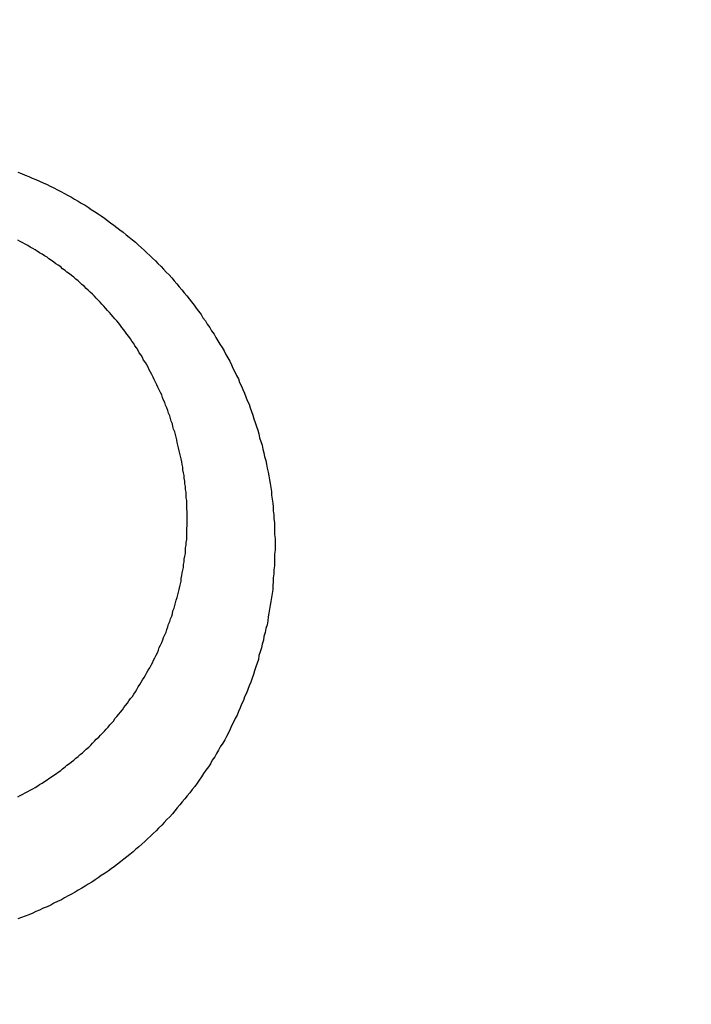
# Model space of a CAD drawing. Header units: millimetres. Extents: x -604189 to 881711, y -381903 to -7297.
# Tile 724 of 1056: x -572256 to -572245, y -161865 to -161849. Entities that reach past the tile are written whole.
import ezdxf

# ---------------------------------------------------------------- set-up
doc = ezdxf.new("R2010")
doc.units = ezdxf.units.MM
doc.header["$LTSCALE"] = 100
doc.linetypes.add('0.5_0.5', pattern=[1, 0.5, -0.5])
doc.linetypes.add('ACAD_ISO04W100', pattern=[30.5, 24, -3, 0.5, -3])
doc.layers.get('Defpoints').update_dxf_attribs({"color": 30})
doc.layers.add('OPIS', color=7, linetype='Continuous')
doc.layers.add('strop osie', color=80, linetype='ACAD_ISO04W100', lineweight=5)
doc.styles.get("Standard").update_dxf_attribs({"font": 'romans.shx', "width": 0.5})
doc.dimstyles.new('1 50', dxfattribs={"dimtxt": 150, "dimasz": 80, "dimexe": 1, "dimexo": 1, "dimgap": 20, "dimtad": 1, "dimdec": 0, "dimlfac": 0.1, "dimtxsty": 'Standard', "dimblk": 'ARCHTICK', "dimcen": 200, "dimclrd": 2, "dimadec": 1, "dimazin": 0, "dimtfac": 1, "dimtdec": 0, "dimtmove": 0, "dimatfit": 3, "dimldrblk": 'ARCHTICK', "dimfxl": 120, "dimfxlon": 1, "dimtfill": 1, "dimarcsym": 0})

# ---------------------------------------------------------------- blocks, each defined once
blk = doc.blocks.new('_ArchTick')
at = {"layer": 'strop osie', "color": 0, "const_width": 0.15}
blk.add_lwpolyline([(-0.5, -0.5), (0.5, 0.5)], dxfattribs=at)
blk = doc.blocks.new('*D3294')
at = {"layer": 'Defpoints', "color": 0, "linetype": 'ByBlock', "lineweight": 5, "transparency": 16777216}
for p in [(-595783.126, -159420.303), (-593748.924, -159420.303), (-552118.935, -179940.303)]:
    blk.add_point(p, dxfattribs=at)
at = {"layer": 'OPIS', "color": 0, "linetype": 'Continuous', "lineweight": -2, "transparency": 16777216}
for p, q in [((-595723.126, -159420.303), (-595784.126, -159420.303)), ((-595723.126, -179940.303), (-595784.126, -179940.303))]:
    blk.add_line(p, q, dxfattribs=at)
at = {"layer": 'OPIS', "color": 2, "lineweight": -2, "transparency": 16777216}
blk.add_line((-595783.126, -179940.303), (-595783.126, -159420.303), dxfattribs=at)
at = {"layer": 'OPIS', "color": 2, "linetype": 'ByBlock', "lineweight": -2, "transparency": 16777216, "xscale": 80, "yscale": 80, "zscale": 80}
for p, rotation in [((-595783.126, -159420.303), 90), ((-595783.126, -179940.303), 270)]:
    blk.add_blockref('_ArchTick', p, dxfattribs=dict(at, rotation=rotation))
at = {"layer": 'OPIS', "color": 0, "linetype": 'ByBlock', "lineweight": 13, "transparency": 16777216, "insert": (-595878.126, -169680.303), "char_height": 150, "attachment_point": 5, "rotation": 90, "bg_fill": 3, "box_fill_scale": 1.1, "bg_fill_color": 256, "bg_fill_true_color": 13158600, "bg_fill_transparency": 0}
blk.add_mtext('2052', dxfattribs=at)

msp = doc.modelspace()

# ---------------------------------------------------------------- hatches: boundary and pattern name
at = {"layer": 'OPIS', "linetype": 'ByBlock', "lineweight": 9}
h = msp.add_hatch(dxfattribs=at)
h.set_pattern_fill('ANSI37', color=0, scale=120, angle=45)
h.set_pattern_definition([(90, (-306927.96, 32475.8), (-381, 0), []), (180, (-306927.96, 32475.8), (-6e-14, -381), [])])
h.paths.add_polyline_path([(-564958.914, -172987.785), (-564958.914, -172265.291), (-565588.914, -172265.291), (-565588.914, -172265.291), (-565628.914, -172265.291), (-565628.914, -172420.3), (-565928.914, -172420.3), (-565928.914, -172265.293), (-565968.914, -172265.293), (-566598.914, -172265.293), (-566598.914, -172987.791, -0.414214), (-566255.978, -173330.728, -0.414052), (-566598.725, -173673.665), (-564960.201, -173673.656, -0.413115), (-565301.851, -173330.722, -0.414214)])
h.paths.add_polyline_path([(-563317.853, -172270.285), (-563958.914, -172270.285), (-563958.914, -172270.285), (-563998.914, -172270.285), (-563998.914, -172420.3), (-564288.914, -172420.3), (-564288.914, -172265.291), (-564328.914, -172265.291), (-564958.914, -172265.291), (-564958.914, -172987.785, -0.414214), (-564615.978, -173330.722, -0.414052), (-564958.725, -173673.658), (-563319.869, -173673.659, -0.412493), (-563660.789, -173330.728, -0.414214), (-563317.853, -172987.791)])
h.paths.add_polyline_path([(-562443.921, -172420.3), (-562658.914, -172420.3), (-562658.914, -172270.285), (-562698.914, -172270.285), (-563317.853, -172270.285), (-563317.853, -172987.791, -0.414214), (-562974.916, -173330.728, -0.414052), (-563317.663, -173673.665), (-562443.921, -173685.504)])
h.paths.add_polyline_path([(-562030.397, -172946.835, -0.330214), (-561835.821, -172684.34, -0.155268), (-561986.974, -172216.948, -0.443866), (-562283.974, -172485.594), (-562283.974, -172198.948), (-562289.824, -172198.948), (-562289.824, -172161.148), (-562318.924, -172161.148), (-562318.924, -172420.3), (-562443.921, -172420.3), (-562443.921, -173690.906), (-562060.928, -173690.694), (-562060.928, -173828.803), (-561442.163, -173828.803), (-561440.598, -173828.041), (-561440.598, -173828.803), (-560917.614, -173828.803), (-560910.306, -172420.3), (-561118.924, -172420.3), (-561118.924, -172161.148), (-561141.424, -172161.148), (-561141.424, -172207.948), (-561147.274, -172207.948), (-561147.274, -173026.498, -0.106281), (-561482.373, -172966.064, -0.965528)])
h.paths.add_polyline_path([(-569358.914, -172147.298), (-569368.914, -172147.298), (-569368.914, -172152.298), (-569358.914, -172420.3)], flags=16)
h.paths.add_polyline_path([(-569434.414, -172167.566), (-569436.684, -172167.037, -0.348623), (-569444.414, -172157.298, -0.414214), (-569434.414, -172147.298), (-569432.914, -172147.298), (-569432.914, -172137.298), (-569412.914, -172137.298), (-569412.914, -172095.298), (-569358.914, -172095.298), (-569358.914, -172147.298), (-569368.914, -172152.298)], flags=16)
h.paths.add_polyline_path([(-569444.414, -172157.298, -1), (-569424.414, -172157.298, -0.414214), (-569434.414, -172167.298), (-569434.414, -172167.566), (-569432.144, -172167.037, -0.482996)], flags=16)
h.paths.add_polyline_path([(-570317.764, -172888.159, -1), (-569769.066, -172888.159, -1)], flags=16)
h.paths.add_polyline_path([(-566598.914, -172265.293), (-567228.914, -172265.293), (-567228.914, -172265.293), (-567268.914, -172265.293), (-567268.914, -172420.3), (-567568.914, -172420.3), (-567568.914, -172265.291), (-567608.914, -172265.291), (-568238.914, -172265.291), (-568238.914, -172987.788, -0.414214), (-567895.978, -173330.725, -1), (-568581.851, -173330.725, -0.414214), (-568238.914, -172987.788), (-568238.914, -172265.291), (-568868.914, -172265.291), (-568868.914, -172265.291), (-568908.914, -172265.291), (-568908.914, -172420.3), (-569233.914, -172420.3), (-569233.913, -173827.215), (-569188.929, -173827.19), (-569188.929, -173694.629), (-566598.725, -173673.665, -0.414375), (-566941.851, -173330.728, -0.414214), (-566598.914, -172987.791)])
h.paths.add_polyline_path([(-572120.786, -158265.615), (-571320.791, -158262.947), (-571633.005, -158577.251, -0.297068), (-571469.456, -158828.231, -0.419695), (-571748.929, -159102.533), (-571748.929, -159611.059), (-571275.713, -159611.059), (-571214.429, -159611.059), (-571192.429, -159611.059), (-571148.429, -159611.059), (-571148.429, -159601.059), (-571085.429, -159601.059), (-570335.942, -159605.109), (-570335.942, -159420.303), (-569233.921, -159420.303), (-569233.921, -158097.444), (-574223.921, -158097.444), (-574223.921, -159420.303), (-573158.929, -159420.303), (-573158.929, -159611.059), (-573086.929, -159611.059), (-572477.429, -159612.072), (-572477.429, -159611.059), (-572455.429, -159611.059), (-572411.429, -159611.059), (-572411.429, -159601.059), (-572348.429, -159601.059), (-571748.929, -159603.45), (-571748.929, -159102.533, -0.408754), (-572018.154, -158828.231, -0.334215), (-571819.787, -158564.613)])
h.paths.add_polyline_path([(-571515.036, -159592.366), (-571515.339, -159252.667), (-571963.115, -159253.066), (-571962.812, -159592.766)], flags=24)
h.paths.add_polyline_path([(-571705.061, -158166.881), (-571705.061, -157654.119), (-571945.061, -157654.119), (-571945.061, -158166.881)], flags=9)
h.paths.add_polyline_path([(-563090.358, -172828.22), (-563090.667, -172481.849), (-563538.443, -172482.249), (-563538.134, -172828.62)], flags=9)
h.paths.add_polyline_path([(-561529.777, -172649.99), (-561530.086, -172303.619), (-561977.862, -172304.018), (-561977.553, -172650.389)], flags=25)
h.paths.add_polyline_path([(-561455.962, -173757.531), (-561455.962, -174270.293), (-561215.962, -174270.293), (-561215.962, -173757.531)], flags=9)
h.paths.add_polyline_path([(-569817.151, -172584.642), (-569817.454, -172244.943), (-570265.23, -172245.342), (-570264.927, -172585.042)], flags=24)
h.paths.add_polyline_path([(-570193.415, -172731.493), (-570193.415, -173044.826), (-569893.415, -173044.826), (-569893.415, -172731.493)], flags=8)
h.paths.add_polyline_path([(-570746.563, -173757.531), (-570746.563, -174270.293), (-570506.563, -174270.293), (-570506.563, -173757.531)], flags=9)
h.paths.add_polyline_path([(-570778.783, -172791.689), (-570246.64, -172791.689), (-570246.64, -172566.689), (-570778.783, -172566.689)], flags=24)
h.paths.add_polyline_path([(-572214.965, -173241.751), (-569885.679, -173241.751), (-569885.679, -172973.894), (-572214.965, -172973.894)], flags=24)
edge = h.paths.add_edge_path()
edge.add_line((-569358.914, -172220.297), (-569358.914, -171970.3))
edge.add_line((-569358.914, -171970.3), (-572181.901, -171970.3))
edge.add_line((-572181.901, -171970.3), (-572181.901, -172095.298))
edge.add_line((-572181.901, -172095.298), (-572109.901, -172095.298))
edge.add_line((-572109.901, -172095.298), (-572048.617, -172095.298))
edge.add_line((-572048.617, -172095.298), (-571561.686, -172095.298))
edge.add_line((-571561.686, -172095.298), (-571500.401, -172095.298))
edge.add_line((-571500.401, -172095.298), (-571478.401, -172095.298))
edge.add_line((-571478.401, -172095.298), (-571456.401, -172095.298))
edge.add_line((-571456.401, -172095.298), (-571395.117, -172095.298))
edge.add_line((-571395.117, -172095.298), (-570908.199, -172095.298))
edge.add_line((-570908.199, -172095.298), (-570846.914, -172095.298))
edge.add_line((-570846.914, -172095.298), (-570774.914, -172095.298))
edge.add_line((-570774.914, -172095.298), (-570728.914, -172095.298))
edge.add_line((-570728.914, -172095.298), (-570728.914, -172085.298))
edge.add_line((-570728.914, -172085.298), (-570665.914, -172085.298))
edge.add_line((-570665.914, -172085.298), (-569465.914, -172095.298))
edge.add_line((-569465.914, -172095.298), (-570268.581, -172095.298))
edge.add_line((-570268.581, -172095.298), (-570268.581, -172119.798))
edge.add_line((-570268.581, -172119.798), (-570197.581, -172119.798))
edge.add_line((-570197.581, -172119.798), (-569593.199, -172119.798))
edge.add_line((-569593.199, -172119.798), (-569516.914, -172119.798))
edge.add_line((-569516.914, -172119.798), (-569516.914, -172139.798))
edge.add_line((-569516.914, -172139.798), (-569593.199, -172139.798))
edge.add_line((-569593.199, -172139.798), (-570228.914, -172139.798))
edge.add_line((-570228.914, -172139.798), (-570268.581, -172139.798))
edge.add_line((-570268.581, -172139.798), (-570268.581, -172147.298))
edge.add_line((-570268.581, -172147.298), (-570288.581, -172147.298))
edge.add_line((-570288.581, -172147.298), (-570367.581, -172147.298))
edge.add_arc((-570667.414, -172157.298), 300, -95.73917, 1.91021, ccw=False)
edge.add_line((-570697.414, -172455.794), (-570697.414, -172167.566))
edge.add_line((-570697.414, -172167.566), (-570772.914, -172149.967))
edge.add_line((-570772.914, -172149.967), (-570772.914, -172147.298))
edge.add_line((-570772.914, -172147.298), (-570846.914, -172147.298))
edge.add_line((-570846.914, -172147.298), (-570908.199, -172147.298))
edge.add_line((-570908.199, -172147.298), (-571395.117, -172147.298))
edge.add_line((-571395.117, -172147.298), (-571456.401, -172147.298))
edge.add_line((-571456.401, -172147.298), (-571478.401, -172147.298))
edge.add_line((-571478.401, -172147.298), (-571500.401, -172147.298))
edge.add_line((-571500.401, -172147.298), (-571561.686, -172147.298))
edge.add_line((-571561.686, -172147.298), (-572048.617, -172147.298))
edge.add_line((-572048.617, -172147.298), (-572109.901, -172147.298))
edge.add_line((-572109.901, -172147.298), (-572181.901, -172147.298))
edge.add_line((-572181.901, -172147.298), (-572181.901, -172420.3))
edge.add_line((-572181.901, -172420.3), (-572288.93, -172420.3))
edge.add_line((-572288.93, -172420.3), (-572288.929, -173828.901))
edge.add_line((-572288.929, -173828.901), (-569233.913, -173827.215))
edge.add_line((-569233.913, -173827.215), (-569233.914, -172220.297))
edge.add_line((-569233.914, -172220.297), (-569358.914, -172220.297))
at = {"layer": 'OPIS', "linetype": 'ByBlock', "lineweight": 15}
h = msp.add_hatch(dxfattribs=at)
h.set_pattern_fill('ANSI37', color=0, scale=80, angle=45)
h.set_pattern_definition([(90, (-306927.96, 32475.8), (-254, 0), []), (180, (-306927.96, 32475.8), (-3e-14, -254), [])])
h.paths.add_polyline_path([(-559745.616, -168470.303), (-559845.616, -168470.303), (-559845.616, -168410.303), (-559745.616, -168410.303), (-559745.616, -168350.303), (-560845.616, -168350.303), (-560845.616, -168410.303), (-560745.616, -168410.303), (-560745.616, -168470.303, 0.267949), (-560295.616, -169249.726), (-560295.616, -169481.184, -0.414214), (-559952.679, -169824.121, -1), (-560638.553, -169824.121, -0.414214), (-560295.616, -169481.184), (-560295.616, -169249.726, -0.267949), (-560745.616, -168470.303), (-560845.616, -168470.303), (-560845.616, -168350.303), (-561118.924, -168350.303), (-561118.924, -172095.291), (-559553.922, -172095.29), (-559553.924, -168350.303), (-559745.616, -168350.303)])
h.paths.add_polyline_path([(-560989.238, -171970.288), (-560989.238, -171369.43), (-560514.238, -171369.43, -0.414232), (-560506.238, -171377.43), (-560506.238, -171961.436, -0.403374), (-560513.94, -171969.43), (-560989.238, -171969.43), (-560998.924, -171970.288)], flags=16)
h.paths.add_polyline_path([(-560569.238, -171447.43), (-560569.238, -171891.43, -0.414209), (-560619.237, -171941.43), (-560824.236, -171941.432, -0.414225), (-560874.238, -171891.432), (-560874.238, -171447.432, -0.414209), (-560824.238, -171397.432), (-560619.238, -171397.43, -0.414216)], flags=0)
h.paths.add_polyline_path([(-560754.738, -171692.272), (-560768.264, -171689.534), (-560778.52, -171674.091), (-560777.58, -171669.433), (-560791.338, -171669.433), (-560788.513, -171683.421), (-560780.618, -171695.311), (-560768.728, -171703.206), (-560754.738, -171706.031)], flags=0)
h.paths.add_polyline_path([(-560926.538, -171669.432), (-560944.038, -171669.432), (-560944.038, -171669.432), (-560938.912, -171681.806), (-560926.538, -171686.932)], flags=0)
h.paths.add_polyline_path([(-559553.926, -164304.92), (-559553.926, -164080.303), (-560998.924, -164080.303), (-560998.924, -164130.303), (-561051.758, -164130.303), (-561051.758, -164230.303), (-561112.409, -164230.303), (-561118.259, -165128.236), (-561111.758, -165130.303), (-561051.758, -165130.303), (-561051.758, -165230.303), (-560998.924, -165230.303), (-560998.924, -165930.303), (-560968.924, -165930.303), (-559691.758, -165930.303), (-559691.758, -166884.924, -0.259771), (-560368.468, -166480.303), (-560576.781, -166480.303, -0.694758), (-561118.924, -166682.141), (-561118.924, -167150.303), (-559553.924, -167150.303), (-559553.925, -165742.585, -0.501722), (-560517.887, -165023.753, -0.501722)])
h.paths.add_polyline_path([(-561051.758, -166930.303), (-561051.758, -167030.303), (-561111.758, -167030.303), (-561111.758, -166930.303)], flags=16)
h.paths.add_polyline_path([(-559553.926, -164304.92, 0.501722), (-560517.887, -165023.753, 0.501722), (-559553.925, -165742.585)], flags=17)
h.paths.add_polyline_path([(-559017.887, -165023.753, 0.331805), (-559553.926, -164304.92), (-559553.925, -165742.585, 0.331804)], flags=17)
h.paths.add_polyline_path([(-558393.92, -165930.303), (-559553.925, -165930.303), (-559553.924, -167030.303), (-558393.92, -167030.303)])
edge = h.paths.add_edge_path(flags=16)
edge.add_ellipse((-558869.257, -166529.058), major_axis=(0, 174.945), ratio=0.835608, start_angle=0, end_angle=180, ccw=False)
edge.add_line((-558869.023, -166354.089), (-558868.837, -166354.113))
edge.add_line((-558868.837, -166354.113), (-558551.758, -166354.113))
edge.add_ellipse((-558534.042, -166361.126), major_axis=(0, 22.068), ratio=0.905257, start_angle=0, end_angle=83.7318, ccw=False)
edge.add_line((-558534.042, -166339.058), (-558415.442, -166339.058))
edge.add_line((-558415.442, -166339.058), (-558415.442, -166719.058))
edge.add_line((-558415.442, -166719.058), (-558534.042, -166719.058))
edge.add_ellipse((-558534.042, -166696.99), major_axis=(0, 22.068), ratio=0.905257, start_angle=108.5291, end_angle=180, ccw=False)
edge.add_line((-558552.984, -166704.003), (-558869.257, -166704.003))
edge = h.paths.add_edge_path(flags=16)
edge.add_ellipse((-558655.149, -165473.071), major_axis=(119.577, 0), ratio=0.9754616, start_angle=134.53493, end_angle=225.46507, ccw=False)
edge.add_ellipse((-558571.362, -165553.094), major_axis=(-236.828, 0), ratio=0.9754616, start_angle=293.07706, end_angle=315.06459, ccw=False)
edge.add_ellipse((-558581.121, -165519.064), major_axis=(-200.962, 0), ratio=0.9754616, start_angle=268.86913, end_angle=294.41602, ccw=False)
edge.add_line((-558577.155, -165323.071), (-558434.725, -165323.071))
edge.add_line((-558434.725, -165323.071), (-558434.725, -165623.07))
edge.add_line((-558434.725, -165623.07), (-558577.155, -165623.07))
edge.add_ellipse((-558581.121, -165427.077), major_axis=(200.962, 0), ratio=0.9754616, start_angle=245.58398, end_angle=271.13087, ccw=False)
edge.add_ellipse((-558571.362, -165393.047), major_axis=(-236.828, 0), ratio=0.9754616, start_angle=404.93541, end_angle=426.92294, ccw=False)
h.paths.add_polyline_path([(-559691.758, -166075.303), (-560476.988, -166075.303, 0.131652), (-560368.468, -166480.303), (-559691.758, -166480.303)], flags=17)
h.paths.add_polyline_path([(-560476.988, -166075.303), (-559691.758, -166075.303), (-559691.758, -165930.303), (-560991.758, -165930.303), (-561051.758, -165930.303), (-561051.758, -166030.303), (-561118.924, -166030.303), (-561118.924, -166278.466, -0.694758), (-560576.781, -166480.303), (-560368.468, -166480.303, -0.131652)], flags=17)
h.paths.add_polyline_path([(-571773.92, -161590.543), (-574108.188, -161590.543), (-574098.917, -166615.286), (-571773.92, -166615.284)])
h.paths.add_polyline_path([(-559933.216, -164919.201), (-558639.203, -164919.201), (-558639.203, -164793.34), (-559933.216, -164793.34)], flags=25)
h.paths.add_polyline_path([(-560038.72, -166687.588), (-559732.99, -166687.588), (-559732.99, -166284.59), (-560038.72, -166284.59)], flags=25)
h.paths.add_polyline_path([(-559928.871, -165007.1), (-559413.75, -165007.1), (-559413.75, -164907.76), (-559928.871, -164907.76)], flags=9)
h.paths.add_polyline_path([(-559933.216, -164919.201), (-558639.203, -164919.201), (-558639.203, -164793.34), (-559933.216, -164793.34)], flags=25)
h.paths.add_polyline_path([(-560330.859, -165014.578), (-559994.182, -165014.578), (-559994.182, -164899.195), (-560330.859, -164899.195)], flags=24)
h.paths.add_polyline_path([(-560290.204, -164902.837), (-560108.354, -164902.837), (-560108.354, -164804.807), (-560290.204, -164804.807)], flags=24)
h.paths.add_polyline_path([(-560498.866, -166997.342), (-559983.744, -166997.342), (-559983.744, -166898.002), (-560498.866, -166898.002)], flags=24)
h.paths.add_polyline_path([(-560498.79, -166887.342), (-559655.724, -166887.342), (-559655.724, -166788.002), (-560498.79, -166788.002)], flags=24)
h.paths.add_polyline_path([(-560900.853, -167004.82), (-560564.177, -167004.82), (-560564.177, -166889.437), (-560900.853, -166889.437)], flags=24)
h.paths.add_polyline_path([(-560860.199, -166893.079), (-560678.349, -166893.079), (-560678.349, -166795.049), (-560860.199, -166795.049)], flags=24)
h.paths.add_polyline_path([(-560525.168, -170610.564), (-560010.047, -170610.564), (-560010.047, -170511.224), (-560525.168, -170511.224)], flags=24)
h.paths.add_polyline_path([(-560529.513, -170522.665), (-559444.307, -170522.665), (-559444.307, -170396.804), (-560529.513, -170396.804)], flags=9)
h.paths.add_polyline_path([(-560927.156, -170618.042), (-560590.479, -170618.042), (-560590.479, -170502.659), (-560927.156, -170502.659)], flags=24)
h.paths.add_polyline_path([(-560886.501, -170506.301), (-560704.651, -170506.301), (-560704.651, -170408.271), (-560886.501, -170408.271)], flags=24)
h.paths.add_polyline_path([(-560065.3, -168940.358), (-560065.3, -168600.658), (-560513.076, -168600.658), (-560513.076, -168940.358)], flags=24)
h.paths.add_polyline_path([(-559111.526, -164087.386), (-558760.99, -164087.386), (-558760.815, -164093.192), (-558760.644, -164098.997), (-558760.476, -164104.803), (-558760.311, -164110.608), (-558760.15, -164116.414), (-558759.991, -164122.22), (-558759.835, -164128.025), (-558759.683, -164133.831), (-558759.534, -164139.637), (-558759.387, -164145.443), (-558759.244, -164151.25), (-558759.104, -164157.056), (-558758.967, -164162.862), (-558758.833, -164168.669), (-558758.702, -164174.475), (-558758.575, -164180.282), (-558758.45, -164186.088), (-558758.328, -164191.895), (-558758.21, -164197.701), (-558758.094, -164203.508), (-558757.982, -164209.315), (-558757.872, -164215.122), (-558757.766, -164220.929), (-558757.663, -164226.736), (-558757.563, -164232.543), (-558757.465, -164238.35), (-558757.371, -164244.157), (-558757.28, -164249.965), (-558757.192, -164255.772), (-558757.107, -164261.579), (-558757.025, -164267.387), (-558756.946, -164273.194), (-558756.87, -164279.001), (-558756.797, -164284.809), (-558756.728, -164290.616), (-558756.661, -164296.424), (-558756.598, -164302.232), (-558756.538, -164308.039), (-558756.482, -164313.847), (-558756.428, -164319.654), (-558756.378, -164325.462), (-558756.332, -164331.27), (-558756.288, -164337.078), (-558756.248, -164342.885), (-558756.212, -164348.693), (-558756.178, -164354.501), (-558756.147, -164360.309), (-558756.118, -164366.117), (-558756.091, -164371.925), (-558756.066, -164377.733), (-558756.042, -164383.541), (-558756.02, -164389.348), (-558756.004, -164395.156), (-558755.999, -164400.964), (-558756.007, -164406.772), (-558756.031, -164412.58), (-558756.073, -164418.388), (-558756.132, -164424.195), (-558756.21, -164430.003), (-558756.308, -164435.81), (-558756.425, -164441.617), (-558756.562, -164447.423), (-558756.72, -164453.229), (-558756.898, -164459.034), (-558757.098, -164464.838), (-558757.32, -164470.642), (-558757.565, -164476.445), (-558757.837, -164482.247), (-558758.138, -164488.047), (-558758.47, -164493.845), (-558758.837, -164499.642), (-558759.241, -164505.435), (-558759.684, -164511.226), (-558760.175, -164517.014), (-558760.725, -164522.795), (-558761.35, -164528.569), (-558762.06, -164534.333), (-558762.874, -164540.084), (-558763.809, -164545.816), (-558764.883, -164551.524), (-558766.116, -164557.201), (-558767.538, -164562.832), (-558769.177, -164568.402), (-558771.062, -164573.894), (-558773.233, -164579.28), (-558775.735, -164584.521), (-558778.61, -164589.566), (-558781.897, -164594.354), (-558785.628, -164598.798), (-558789.808, -164602.827), (-558794.374, -164606.413), (-558799.255, -164609.556), (-558804.382, -164612.284), (-558809.694, -164614.629), (-558815.143, -164616.63), (-558820.694, -164618.326), (-558826.325, -164619.753), (-558832.011, -164620.95), (-558837.732, -164621.95), (-558843.479, -164622.786), (-558849.244, -164623.49), (-558855.021, -164624.092), (-558860.805, -164624.612), (-558866.595, -164625.056), (-558872.391, -164625.431), (-558878.19, -164625.744), (-558883.993, -164625.999), (-558889.798, -164626.204), (-558895.604, -164626.363), (-558901.411, -164626.484), (-558907.218, -164626.57), (-558913.026, -164626.629), (-558918.834, -164626.664), (-558924.642, -164626.683), (-558930.45, -164626.69), (-558936.258, -164626.691), (-558941.521, -164626.69), (-558946.785, -164626.685), (-558952.048, -164626.672), (-558957.312, -164626.645), (-558962.575, -164626.602), (-558967.838, -164626.537), (-558973.1, -164626.447), (-558978.362, -164626.327), (-558983.623, -164626.174), (-558988.883, -164625.983), (-558994.142, -164625.75), (-558999.398, -164625.47), (-559004.651, -164625.141), (-559009.9, -164624.756), (-559015.145, -164624.311), (-559020.383, -164623.802), (-559025.614, -164623.22), (-559030.834, -164622.543), (-559036.037, -164621.747), (-559041.216, -164620.812), (-559046.364, -164619.713), (-559051.466, -164618.424), (-559056.508, -164616.915), (-559061.47, -164615.16), (-559066.326, -164613.131), (-559071.043, -164610.799), (-559075.583, -164608.137), (-559079.894, -164605.121), (-559083.925, -164601.738), (-559087.622, -164597.995), (-559090.945, -164593.918), (-559093.905, -164589.566), (-559096.527, -164585.003), (-559098.839, -164580.275), (-559100.873, -164575.422), (-559102.662, -164570.472), (-559104.238, -164565.45), (-559105.625, -164560.373), (-559106.843, -164555.253), (-559107.915, -164550.1), (-559108.86, -164544.923), (-559109.695, -164539.726), (-559110.431, -164534.514), (-559111.082, -164529.291), (-559111.66, -164524.059), (-559112.176, -164518.821), (-559112.639, -164513.578), (-559113.058, -164508.331), (-559113.442, -164503.082), (-559113.794, -164497.83), (-559114.116, -164492.577), (-559114.412, -164487.322), (-559114.682, -164482.065), (-559114.93, -164476.808), (-559115.157, -164471.549), (-559115.363, -164466.29), (-559115.551, -164461.03), (-559115.72, -164455.769), (-559115.872, -164450.508), (-559116.007, -164445.246), (-559116.125, -164439.984), (-559116.227, -164434.721), (-559116.313, -164429.459), (-559116.383, -164424.196), (-559116.438, -164418.933), (-559116.477, -164413.669), (-559116.503, -164408.406), (-559116.515, -164403.142), (-559116.515, -164397.879), (-559116.505, -164392.616), (-559116.488, -164387.352), (-559116.467, -164382.089), (-559116.445, -164376.825), (-559116.422, -164371.562), (-559116.398, -164366.299), (-559116.372, -164361.035), (-559116.344, -164355.772), (-559116.314, -164350.508), (-559116.282, -164345.245), (-559116.247, -164339.982), (-559116.21, -164334.718), (-559116.169, -164329.455), (-559116.126, -164324.192), (-559116.08, -164318.929), (-559116.032, -164313.665), (-559115.98, -164308.402), (-559115.926, -164303.139), (-559115.87, -164297.876), (-559115.811, -164292.613), (-559115.749, -164287.35), (-559115.684, -164282.087), (-559115.617, -164276.824), (-559115.547, -164271.561), (-559115.475, -164266.298), (-559115.4, -164261.035), (-559115.323, -164255.772), (-559115.244, -164250.509), (-559115.161, -164245.246), (-559115.077, -164239.984), (-559114.99, -164234.721), (-559114.9, -164229.458), (-559114.808, -164224.196), (-559114.713, -164218.933), (-559114.616, -164213.67), (-559114.517, -164208.408), (-559114.415, -164203.145), (-559114.31, -164197.883), (-559114.203, -164192.621), (-559114.093, -164187.358), (-559113.981, -164182.096), (-559113.866, -164176.834), (-559113.749, -164171.572), (-559113.629, -164166.31), (-559113.506, -164161.048), (-559113.382, -164155.786), (-559113.254, -164150.524), (-559113.124, -164145.262), (-559112.991, -164140), (-559112.856, -164134.739), (-559112.719, -164129.477), (-559112.578, -164124.215), (-559112.436, -164118.954), (-559112.29, -164113.692), (-559112.142, -164108.431), (-559111.992, -164103.17), (-559111.839, -164097.908), (-559111.684, -164092.647)])
edge = h.paths.add_edge_path()
edge.add_line((-558393.92, -164080.303), (-559553.926, -164080.303))
edge.add_line((-559553.926, -164080.303), (-559553.926, -164304.92))
edge.add_arc((-559767.887, -165023.753), 750, 0, 73.424314, ccw=False)
edge.add_arc((-559767.887, -165023.753), 750, -73.424255, 0, ccw=False)
edge.add_line((-559553.925, -165742.585), (-559553.925, -165830.303))
edge.add_line((-559553.925, -165830.303), (-558393.92, -165830.303))
edge.add_line((-558393.92, -165830.303), (-558393.92, -164080.303))

# ---------------------------------------------------------------- next in the draw order: dimensions: what is measured, and where the dimension line sits
at = {"layer": 'OPIS', "color": 0, "linetype": 'ByBlock', "lineweight": 13}
dim = msp.add_linear_dim(base=(-595783.126, -159420.303), p1=(-552118.935, -179940.303), p2=(-593748.924, -159420.303), angle=90, dimstyle='1 50', override={"dimtmove": 1, "dimfxl": 60, "dimarcsym": 1}, dxfattribs=at)
dim.commit()
dim.dimension.update_dxf_attribs({"geometry": '*D3294', "text_midpoint": (-595878.126, -169680.303)})

# ---------------------------------------------------------------- next in the draw order: hatches: boundary and pattern name
at = {"layer": 'OPIS', "linetype": '0.5_0.5', "lineweight": 13}
h = msp.add_hatch(dxfattribs=at)
h.set_pattern_fill('ANSI37', color=0, scale=130)
h.set_pattern_definition([(45, (-597218.54, 256668.8), (-291.85832, 291.85832), []), (135, (-597218.54, 256668.8), (-291.85832, -291.85832), [])])
edge = h.paths.add_edge_path(flags=16)
edge.add_line((-570958.916, -168985.281), (-571058.916, -168985.281))
edge.add_line((-571058.916, -168985.281), (-572598.916, -168985.281))
edge.add_line((-572598.916, -168985.281), (-572598.915, -170470.3))
edge.add_line((-572598.915, -170470.3), (-570825.763, -170470.3))
edge.add_arc((-570508.916, -170339.099), 342.937, 180, 202.49364, ccw=False)
edge.add_arc((-570508.916, -170339.099), 342.937, 90, 180, ccw=False)
edge.add_line((-570508.916, -169996.163), (-570508.916, -169764.704))
edge.add_arc((-570058.916, -168985.281), 900, 180, 240, ccw=False)
edge = h.paths.add_edge_path(flags=17)
edge.add_line((-569358.915, -170085.281), (-569358.916, -168985.281))
edge.add_line((-569358.916, -168985.281), (-569358.917, -168985.281))
edge.add_line((-569358.917, -168985.281), (-569958.916, -168985.281))
edge.add_line((-569958.916, -168985.281), (-570058.916, -168985.281))
edge.add_line((-570058.916, -168985.281), (-570058.916, -168925.281))
edge.add_line((-570058.916, -168925.281), (-569958.916, -168925.281))
edge.add_line((-569958.916, -168925.281), (-569958.916, -168865.281))
edge.add_line((-569958.916, -168865.281), (-569358.916, -168865.281))
edge.add_line((-569358.916, -168865.281), (-569358.917, -166865.281))
edge.add_line((-569358.917, -166865.281), (-574098.917, -166865.286))
edge.add_line((-574098.917, -166865.286), (-574098.914, -171970.3))
edge.add_line((-574098.914, -171970.3), (-572608.913, -171970.3))
edge.add_line((-572608.913, -171970.3), (-571504.913, -170590.3))
edge.add_line((-571504.913, -170590.3), (-572718.915, -170590.3))
edge.add_line((-572718.915, -170590.3), (-572718.916, -168865.281))
edge.add_line((-572718.916, -168865.281), (-571058.916, -168865.281))
edge.add_line((-571058.916, -168865.281), (-571058.916, -168925.281))
edge.add_line((-571058.916, -168925.281), (-570958.916, -168925.281))
edge.add_line((-570958.916, -168925.281), (-570958.916, -168985.281))
edge.add_arc((-570058.916, -168985.281), 900, 180, 240)
edge.add_line((-570508.916, -169764.704), (-570508.916, -169996.163))
edge.add_arc((-570508.916, -170339.099), 342.937, 0, 90, ccw=False)
edge.add_arc((-570508.916, -170339.099), 342.937, 208.97989, 360, ccw=False)
edge.add_line((-570808.913, -170505.253), (-570808.913, -171171.086))
edge.add_arc((-570808.913, -171220.3), 49.214, 0, 90, ccw=False)
edge.add_arc((-570808.913, -171220.3), 49.214, 270, 360, ccw=False)
edge.add_line((-570808.913, -171269.514), (-570808.913, -171970.3))
edge.add_line((-570808.913, -171970.3), (-569358.914, -171970.3))
edge.add_line((-569358.914, -171970.3), (-569358.915, -170085.281))
h.paths.add_polyline_path([(-561118.924, -159870.303), (-590334.655, -159870.303), (-590334.655, -161470.303), (-562318.924, -161470.303), (-562318.924, -172095.292), (-561118.924, -172095.291), (-561118.924, -168350.303), (-552073.919, -168350.303), (-552073.92, -167150.303), (-561118.924, -167150.303)])
h.paths.add_polyline_path([(-572856.927, -169813.68), (-569451.07, -169813.68), (-569451.07, -169408.68), (-572856.927, -169408.68)], flags=16)

# ---------------------------------------------------------------- next in the draw order: linework, layer by layer
at = {"color": 0}
for points in [[(-572255.596, -161851.191, 0), (-572255.536, -161851.214, 0), (-572255.476, -161851.238, 0), (-572255.416, -161851.262, 0), (-572255.366, -161851.286, 0), (-572255.306, -161851.312, 0), (-572255.246, -161851.337, 0), (-572255.186, -161851.364, 0), (-572255.126, -161851.391, 0), (-572255.076, -161851.418, 0), (-572255.016, -161851.446, 0), (-572254.956, -161851.475, 0), (-572254.906, -161851.504, 0), (-572254.846, -161851.533, 0), (-572254.796, -161851.563, 0), (-572254.736, -161851.594, 0), (-572254.686, -161851.625, 0), (-572254.626, -161851.657, 0), (-572254.576, -161851.689, 0), (-572254.516, -161851.722, 0), (-572254.466, -161851.756, 0), (-572254.416, -161851.79, 0), (-572254.366, -161851.824, 0), (-572254.306, -161851.859, 0), (-572254.256, -161851.894, 0), (-572254.206, -161851.93, 0), (-572254.156, -161851.967, 0), (-572254.106, -161852.004, 0), (-572254.056, -161852.041, 0), (-572254.006, -161852.079, 0), (-572253.956, -161852.117, 0), (-572253.906, -161852.156, 0), (-572253.856, -161852.195, 0), (-572253.806, -161852.235, 0), (-572253.756, -161852.276, 0), (-572253.706, -161852.316, 0), (-572253.666, -161852.358, 0), (-572253.616, -161852.399, 0), (-572253.566, -161852.441, 0), (-572253.526, -161852.484, 0), (-572253.476, -161852.527, 0), (-572253.436, -161852.57, 0), (-572253.386, -161852.614, 0), (-572253.346, -161852.659, 0), (-572253.296, -161852.704, 0), (-572253.256, -161852.749, 0), (-572253.216, -161852.794, 0), (-572253.166, -161852.84, 0), (-572253.126, -161852.887, 0), (-572253.086, -161852.934, 0), (-572253.046, -161852.981, 0), (-572253.006, -161853.029, 0), (-572252.966, -161853.077, 0), (-572252.926, -161853.125, 0), (-572252.886, -161853.174, 0), (-572252.846, -161853.224, 0), (-572252.806, -161853.273, 0), (-572252.766, -161853.323, 0), (-572252.736, -161853.374, 0), (-572252.696, -161853.424, 0), (-572252.656, -161853.476, 0), (-572252.626, -161853.527, 0), (-572252.586, -161853.579, 0), (-572252.556, -161853.631, 0), (-572252.516, -161853.683, 0), (-572252.486, -161853.736, 0), (-572252.446, -161853.789, 0), (-572252.416, -161853.843, 0), (-572252.386, -161853.897, 0), (-572252.356, -161853.951, 0), (-572252.316, -161854.005, 0), (-572252.286, -161854.06, 0), (-572252.256, -161854.115, 0), (-572252.226, -161854.17, 0), (-572252.196, -161854.226, 0), (-572252.166, -161854.282, 0), (-572252.146, -161854.338, 0), (-572252.116, -161854.394, 0), (-572252.086, -161854.451, 0), (-572252.056, -161854.508, 0), (-572252.036, -161854.565, 0), (-572252.006, -161854.623, 0), (-572251.986, -161854.68, 0), (-572251.956, -161854.738, 0), (-572251.936, -161854.797, 0), (-572251.916, -161854.855, 0), (-572251.886, -161854.914, 0), (-572251.866, -161854.972, 0), (-572251.846, -161855.032, 0), (-572251.826, -161855.091, 0), (-572251.806, -161855.15, 0), (-572251.786, -161855.21, 0), (-572251.766, -161855.27, 0), (-572251.746, -161855.33, 0), (-572251.726, -161855.39, 0), (-572251.716, -161855.451, 0), (-572251.696, -161855.511, 0), (-572251.676, -161855.572, 0), (-572251.666, -161855.633, 0), (-572251.646, -161855.694, 0), (-572251.636, -161855.755, 0), (-572251.616, -161855.817, 0), (-572251.606, -161855.878, 0), (-572251.596, -161855.94, 0), (-572251.576, -161856.002, 0), (-572251.566, -161856.063, 0), (-572251.556, -161856.125, 0), (-572251.546, -161856.188, 0), (-572251.536, -161856.25, 0), (-572251.526, -161856.312, 0), (-572251.526, -161856.375, 0), (-572251.516, -161856.437, 0), (-572251.506, -161856.5, 0), (-572251.496, -161856.562, 0), (-572251.496, -161856.625, 0), (-572251.486, -161856.688, 0), (-572251.486, -161856.751, 0), (-572251.476, -161856.814, 0), (-572251.476, -161856.877, 0), (-572251.476, -161856.94, 0), (-572251.476, -161857.003, 0), (-572251.466, -161857.066, 0), (-572251.466, -161857.129, 0), (-572251.466, -161857.192, 0), (-572251.466, -161857.255, 0), (-572251.476, -161857.319, 0), (-572251.476, -161857.382, 0), (-572251.476, -161857.445, 0), (-572251.476, -161857.508, 0), (-572251.486, -161857.571, 0), (-572251.486, -161857.635, 0), (-572251.496, -161857.698, 0), (-572251.496, -161857.761, 0), (-572251.506, -161857.824, 0), (-572251.506, -161857.887, 0), (-572251.516, -161857.95, 0), (-572251.526, -161858.013, 0), (-572251.536, -161858.076, 0), (-572251.546, -161858.139, 0), (-572251.556, -161858.201, 0), (-572251.566, -161858.264, 0), (-572251.576, -161858.327, 0), (-572251.586, -161858.389, 0), (-572251.596, -161858.451, 0), (-572251.616, -161858.514, 0), (-572251.626, -161858.576, 0), (-572251.646, -161858.638, 0), (-572251.656, -161858.7, 0), (-572251.676, -161858.761, 0), (-572251.686, -161858.823, 0), (-572251.706, -161858.884, 0), (-572251.726, -161858.946, 0), (-572251.736, -161859.007, 0), (-572251.756, -161859.068, 0), (-572251.776, -161859.129, 0), (-572251.796, -161859.189, 0), (-572251.816, -161859.25, 0), (-572251.836, -161859.31, 0), (-572251.856, -161859.37, 0), (-572251.886, -161859.43, 0), (-572251.906, -161859.489, 0), (-572251.926, -161859.549, 0), (-572251.956, -161859.608, 0), (-572251.976, -161859.667, 0), (-572252.006, -161859.725, 0), (-572252.026, -161859.784, 0), (-572252.056, -161859.842, 0), (-572252.076, -161859.9, 0), (-572252.106, -161859.958, 0), (-572252.136, -161860.015, 0), (-572252.166, -161860.072, 0), (-572252.186, -161860.129, 0), (-572252.216, -161860.185, 0), (-572252.246, -161860.242, 0), (-572252.276, -161860.298, 0), (-572252.306, -161860.353, 0), (-572252.346, -161860.408, 0), (-572252.376, -161860.463, 0), (-572252.406, -161860.518, 0), (-572252.436, -161860.572, 0), (-572252.476, -161860.626, 0), (-572252.506, -161860.68, 0), (-572252.536, -161860.733, 0), (-572252.576, -161860.786, 0), (-572252.616, -161860.838, 0), (-572252.646, -161860.89, 0), (-572252.686, -161860.942, 0), (-572252.716, -161860.993, 0), (-572252.756, -161861.044, 0), (-572252.796, -161861.095, 0), (-572252.836, -161861.145, 0), (-572252.876, -161861.194, 0), (-572252.916, -161861.244, 0), (-572252.956, -161861.292, 0), (-572252.996, -161861.341, 0), (-572253.036, -161861.389, 0), (-572253.076, -161861.436, 0), (-572253.116, -161861.483, 0), (-572253.156, -161861.53, 0), (-572253.206, -161861.576, 0), (-572253.246, -161861.622, 0), (-572253.286, -161861.667, 0), (-572253.336, -161861.712, 0), (-572253.376, -161861.756, 0), (-572253.426, -161861.8, 0), (-572253.466, -161861.844, 0), (-572253.516, -161861.887, 0), (-572253.556, -161861.929, 0), (-572253.606, -161861.971, 0), (-572253.656, -161862.013, 0), (-572253.706, -161862.054, 0), (-572253.746, -161862.095, 0), (-572253.796, -161862.135, 0), (-572253.846, -161862.175, 0), (-572253.896, -161862.214, 0), (-572253.946, -161862.252, 0), (-572253.996, -161862.291, 0), (-572254.046, -161862.328, 0), (-572254.096, -161862.366, 0), (-572254.146, -161862.402, 0), (-572254.196, -161862.438, 0), (-572254.256, -161862.474, 0), (-572254.306, -161862.509, 0), (-572254.356, -161862.544, 0), (-572254.406, -161862.578, 0), (-572254.466, -161862.612, 0), (-572254.516, -161862.645, 0), (-572254.566, -161862.677, 0), (-572254.626, -161862.709, 0), (-572254.676, -161862.741, 0), (-572254.736, -161862.772, 0), (-572254.786, -161862.802, 0), (-572254.846, -161862.832, 0), (-572254.896, -161862.862, 0), (-572254.956, -161862.891, 0), (-572255.016, -161862.919, 0), (-572255.066, -161862.947, 0), (-572255.126, -161862.974, 0), (-572255.186, -161863, 0), (-572255.246, -161863.027, 0), (-572255.306, -161863.052, 0), (-572255.356, -161863.077, 0), (-572255.416, -161863.102, 0), (-572255.476, -161863.125, 0), (-572255.536, -161863.149, 0), (-572255.596, -161863.171, 0)], [(-572255.596, -161861.212, 0), (-572255.556, -161861.192, 0), (-572255.516, -161861.171, 0), (-572255.476, -161861.149, 0), (-572255.436, -161861.128, 0), (-572255.396, -161861.106, 0), (-572255.356, -161861.083, 0), (-572255.316, -161861.061, 0), (-572255.276, -161861.037, 0), (-572255.246, -161861.014, 0), (-572255.206, -161860.99, 0), (-572255.166, -161860.966, 0), (-572255.126, -161860.941, 0), (-572255.096, -161860.917, 0), (-572255.056, -161860.891, 0), (-572255.016, -161860.866, 0), (-572254.976, -161860.84, 0), (-572254.946, -161860.814, 0), (-572254.906, -161860.787, 0), (-572254.876, -161860.761, 0), (-572254.836, -161860.733, 0), (-572254.806, -161860.706, 0), (-572254.766, -161860.678, 0), (-572254.736, -161860.65, 0), (-572254.696, -161860.622, 0), (-572254.666, -161860.593, 0), (-572254.626, -161860.564, 0), (-572254.596, -161860.534, 0), (-572254.556, -161860.505, 0), (-572254.526, -161860.475, 0), (-572254.496, -161860.445, 0), (-572254.456, -161860.414, 0), (-572254.426, -161860.383, 0), (-572254.396, -161860.352, 0), (-572254.366, -161860.321, 0), (-572254.336, -161860.289, 0), (-572254.296, -161860.257, 0), (-572254.266, -161860.225, 0), (-572254.236, -161860.192, 0), (-572254.206, -161860.159, 0), (-572254.176, -161860.126, 0), (-572254.146, -161860.093, 0), (-572254.116, -161860.059, 0), (-572254.086, -161860.026, 0), (-572254.056, -161859.991, 0), (-572254.036, -161859.957, 0), (-572254.006, -161859.922, 0), (-572253.976, -161859.888, 0), (-572253.946, -161859.852, 0), (-572253.916, -161859.817, 0), (-572253.896, -161859.781, 0), (-572253.866, -161859.746, 0), (-572253.836, -161859.709, 0), (-572253.816, -161859.673, 0), (-572253.786, -161859.636, 0), (-572253.756, -161859.6, 0), (-572253.736, -161859.563, 0), (-572253.706, -161859.525, 0), (-572253.686, -161859.488, 0), (-572253.666, -161859.45, 0), (-572253.636, -161859.412, 0), (-572253.616, -161859.374, 0), (-572253.596, -161859.336, 0), (-572253.566, -161859.297, 0), (-572253.546, -161859.258, 0), (-572253.526, -161859.219, 0), (-572253.506, -161859.18, 0), (-572253.476, -161859.141, 0), (-572253.456, -161859.101, 0), (-572253.436, -161859.061, 0), (-572253.416, -161859.021, 0), (-572253.396, -161858.981, 0), (-572253.376, -161858.941, 0), (-572253.356, -161858.9, 0), (-572253.336, -161858.859, 0), (-572253.326, -161858.819, 0), (-572253.306, -161858.778, 0), (-572253.286, -161858.736, 0), (-572253.266, -161858.695, 0), (-572253.256, -161858.654, 0), (-572253.236, -161858.612, 0), (-572253.216, -161858.57, 0), (-572253.206, -161858.528, 0), (-572253.186, -161858.486, 0), (-572253.176, -161858.444, 0), (-572253.156, -161858.402, 0), (-572253.146, -161858.359, 0), (-572253.126, -161858.316, 0), (-572253.116, -161858.274, 0), (-572253.106, -161858.231, 0), (-572253.086, -161858.188, 0), (-572253.076, -161858.145, 0), (-572253.066, -161858.102, 0), (-572253.056, -161858.058, 0), (-572253.036, -161858.015, 0), (-572253.026, -161857.971, 0), (-572253.016, -161857.928, 0), (-572253.006, -161857.884, 0), (-572252.996, -161857.84, 0), (-572252.986, -161857.796, 0), (-572252.976, -161857.753, 0), (-572252.976, -161857.709, 0), (-572252.966, -161857.664, 0), (-572252.956, -161857.62, 0), (-572252.946, -161857.576, 0), (-572252.936, -161857.532, 0), (-572252.936, -161857.487, 0), (-572252.926, -161857.443, 0), (-572252.926, -161857.398, 0), (-572252.916, -161857.354, 0), (-572252.906, -161857.309, 0), (-572252.906, -161857.265, 0), (-572252.906, -161857.22, 0), (-572252.896, -161857.175, 0), (-572252.896, -161857.131, 0), (-572252.886, -161857.086, 0), (-572252.886, -161857.041, 0), (-572252.886, -161856.996, 0), (-572252.886, -161856.952, 0), (-572252.886, -161856.907, 0), (-572252.876, -161856.862, 0), (-572252.876, -161856.817, 0), (-572252.876, -161856.772, 0), (-572252.876, -161856.727, 0), (-572252.876, -161856.683, 0), (-572252.876, -161856.638, 0), (-572252.886, -161856.593, 0), (-572252.886, -161856.548, 0), (-572252.886, -161856.503, 0), (-572252.886, -161856.459, 0), (-572252.896, -161856.414, 0), (-572252.896, -161856.369, 0), (-572252.896, -161856.324, 0), (-572252.906, -161856.28, 0), (-572252.906, -161856.235, 0), (-572252.916, -161856.191, 0), (-572252.916, -161856.146, 0), (-572252.926, -161856.102, 0), (-572252.926, -161856.057, 0), (-572252.936, -161856.013, 0), (-572252.946, -161855.968, 0), (-572252.946, -161855.924, 0), (-572252.956, -161855.88, 0), (-572252.966, -161855.836, 0), (-572252.976, -161855.792, 0), (-572252.986, -161855.748, 0), (-572252.996, -161855.704, 0), (-572253.006, -161855.66, 0), (-572253.016, -161855.616, 0), (-572253.026, -161855.573, 0), (-572253.036, -161855.529, 0), (-572253.046, -161855.486, 0), (-572253.056, -161855.442, 0), (-572253.066, -161855.399, 0), (-572253.076, -161855.356, 0), (-572253.096, -161855.313, 0), (-572253.106, -161855.27, 0), (-572253.116, -161855.227, 0), (-572253.136, -161855.184, 0), (-572253.146, -161855.142, 0), (-572253.156, -161855.099, 0), (-572253.176, -161855.057, 0), (-572253.186, -161855.015, 0), (-572253.206, -161854.973, 0), (-572253.226, -161854.931, 0), (-572253.236, -161854.889, 0), (-572253.256, -161854.848, 0), (-572253.276, -161854.806, 0), (-572253.286, -161854.765, 0), (-572253.306, -161854.724, 0), (-572253.326, -161854.683, 0), (-572253.346, -161854.642, 0), (-572253.366, -161854.601, 0), (-572253.386, -161854.561, 0), (-572253.406, -161854.52, 0), (-572253.426, -161854.48, 0), (-572253.446, -161854.44, 0), (-572253.466, -161854.401, 0), (-572253.486, -161854.361, 0), (-572253.506, -161854.322, 0), (-572253.526, -161854.283, 0), (-572253.546, -161854.244, 0), (-572253.576, -161854.205, 0), (-572253.596, -161854.166, 0), (-572253.616, -161854.128, 0), (-572253.646, -161854.09, 0), (-572253.666, -161854.052, 0), (-572253.686, -161854.014, 0), (-572253.716, -161853.977, 0), (-572253.736, -161853.939, 0), (-572253.766, -161853.902, 0), (-572253.786, -161853.865, 0), (-572253.816, -161853.829, 0), (-572253.846, -161853.793, 0), (-572253.866, -161853.756, 0), (-572253.896, -161853.721, 0), (-572253.926, -161853.685, 0), (-572253.946, -161853.649, 0), (-572253.976, -161853.614, 0), (-572254.006, -161853.579, 0), (-572254.036, -161853.545, 0), (-572254.066, -161853.51, 0), (-572254.096, -161853.476, 0), (-572254.126, -161853.442, 0), (-572254.156, -161853.409, 0), (-572254.186, -161853.375, 0), (-572254.216, -161853.342, 0), (-572254.246, -161853.309, 0), (-572254.276, -161853.277, 0), (-572254.306, -161853.244, 0), (-572254.336, -161853.212, 0), (-572254.366, -161853.181, 0), (-572254.396, -161853.149, 0), (-572254.436, -161853.118, 0), (-572254.466, -161853.087, 0), (-572254.496, -161853.057, 0), (-572254.526, -161853.026, 0), (-572254.566, -161852.996, 0), (-572254.596, -161852.966, 0), (-572254.626, -161852.937, 0), (-572254.666, -161852.908, 0), (-572254.696, -161852.879, 0), (-572254.736, -161852.851, 0), (-572254.766, -161852.822, 0), (-572254.806, -161852.794, 0), (-572254.836, -161852.767, 0), (-572254.876, -161852.74, 0), (-572254.906, -161852.713, 0), (-572254.946, -161852.686, 0), (-572254.986, -161852.66, 0), (-572255.016, -161852.634, 0), (-572255.056, -161852.608, 0), (-572255.096, -161852.583, 0), (-572255.126, -161852.558, 0), (-572255.166, -161852.533, 0), (-572255.206, -161852.509, 0), (-572255.246, -161852.485, 0), (-572255.286, -161852.461, 0), (-572255.316, -161852.438, 0), (-572255.356, -161852.415, 0), (-572255.396, -161852.393, 0), (-572255.436, -161852.37, 0), (-572255.476, -161852.349, 0), (-572255.516, -161852.327, 0), (-572255.556, -161852.306, 0), (-572255.596, -161852.285, 0)]]:
    msp.add_polyline3d(points, dxfattribs=at)

doc.saveas('drawing.dxf')
